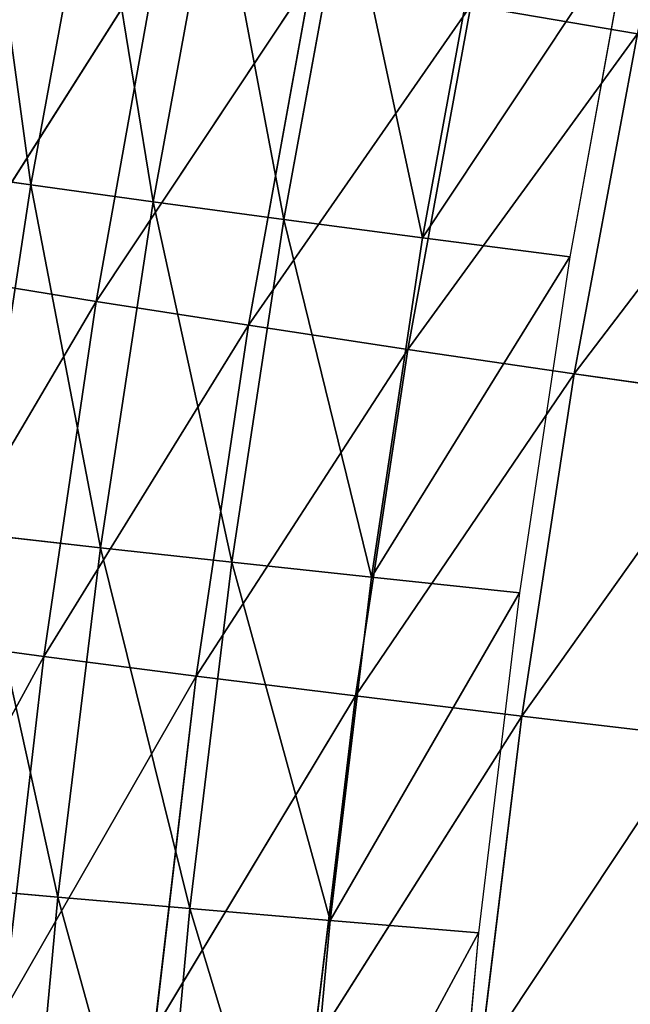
# Model space of a CAD drawing. Extents: x 0 to 605, y 0 to 400.
# Tile 317 of 656: x 16 to 27, y 222 to 239. Entities that reach past the tile are written whole.
import ezdxf

# ---------------------------------------------------------------- set-up
doc = ezdxf.new("R2010")
doc.units = 0
doc.header["$LTSCALE"] = 25.4
doc.layers.get('0').update_dxf_attribs({"linetype": 'CONTINUOUS'})

# ---------------------------------------------------------------- blocks, each defined once
blk = doc.blocks.new('ATLANTA610_-_S_STL')
at = {"color": 0}
for p, q in [((17.914, 97.671, 165.644), (15.449, 101.955, 165.244)), ((15.449, 101.955, 165.244), (18.985, 97.688, 159.667)), ((15.449, 101.955, 165.244), (18.985, 97.688, 159.667)), ((17.914, 97.671, 165.644), (15.449, 101.955, 165.244)), ((13.862, 101.929, 177.474), (17.029, 97.658, 171.668)), ((13.862, 101.929, 177.474), (17.029, 97.658, 171.668)), ((14.564, 101.94, 171.336), (17.914, 97.671, 165.644)), ((14.564, 101.94, 171.336), (17.914, 97.671, 165.644)), ((14.564, 101.94, 171.336), (17.029, 97.658, 171.668)), ((14.564, 101.94, 171.336), (17.029, 97.658, 171.668)), ((16.326, 97.65, 177.735), (17.029, 97.658, 171.668)), ((16.326, 97.65, 177.735), (17.029, 97.658, 171.668)), ((16.326, 97.65, 177.735), (19.612, 93.527, 172.002)), ((16.326, 97.65, 177.735), (19.612, 93.527, 172.002)), ((17.029, 97.658, 171.668), (17.914, 97.671, 165.644)), ((17.029, 97.658, 171.668), (17.914, 97.671, 165.644)), ((17.029, 97.658, 171.668), (20.497, 93.536, 166.048)), ((17.029, 97.658, 171.668), (20.497, 93.536, 166.048)), ((17.029, 97.658, 171.668), (19.612, 93.527, 172.002)), ((17.029, 97.658, 171.668), (19.612, 93.527, 172.002)), ((17.914, 97.671, 165.644), (18.985, 97.688, 159.667)), ((17.914, 97.671, 165.644), (18.985, 97.688, 159.667)), ((20.497, 93.536, 166.048), (17.914, 97.671, 165.644)), ((17.914, 97.671, 165.644), (21.568, 93.55, 160.14)), ((17.914, 97.671, 165.644), (21.568, 93.55, 160.14)), ((20.497, 93.536, 166.048), (17.914, 97.671, 165.644)), ((18.907, 93.525, 177.998), (19.612, 93.527, 172.002)), ((18.907, 93.525, 177.998), (19.612, 93.527, 172.002)), ((18.907, 93.525, 177.998), (22.313, 89.552, 172.34)), ((18.907, 93.525, 177.998), (22.313, 89.552, 172.34)), ((19.612, 93.527, 172.002), (20.497, 93.536, 166.048)), ((19.612, 93.527, 172.002), (20.497, 93.536, 166.048)), ((19.612, 93.527, 172.002), (23.2, 89.555, 166.457)), ((19.612, 93.527, 172.002), (23.2, 89.555, 166.457)), ((19.612, 93.527, 172.002), (22.313, 89.552, 172.34)), ((19.612, 93.527, 172.002), (22.313, 89.552, 172.34)), ((20.497, 93.536, 166.048), (21.568, 93.55, 160.14)), ((20.497, 93.536, 166.048), (21.568, 93.55, 160.14)), ((23.2, 89.555, 166.457), (20.497, 93.536, 166.048)), ((20.497, 93.536, 166.048), (24.27, 89.564, 160.618)), ((20.497, 93.536, 166.048), (24.27, 89.564, 160.618)), ((23.2, 89.555, 166.457), (20.497, 93.536, 166.048)), ((21.604, 89.556, 178.264), (22.313, 89.552, 172.34)), ((21.604, 89.556, 178.264), (22.313, 89.552, 172.34)), ((21.604, 89.556, 178.264), (25.134, 85.735, 172.681)), ((21.604, 89.556, 178.264), (25.134, 85.735, 172.681)), ((22.313, 89.552, 172.34), (23.2, 89.555, 166.457)), ((22.313, 89.552, 172.34), (23.2, 89.555, 166.457)), ((22.313, 89.552, 172.34), (26.024, 85.731, 166.87)), ((22.313, 89.552, 172.34), (26.024, 85.731, 166.87)), ((22.313, 89.552, 172.34), (25.134, 85.735, 172.681)), ((22.313, 89.552, 172.34), (25.134, 85.735, 172.681)), ((23.2, 89.555, 166.457), (24.27, 89.564, 160.618)), ((23.2, 89.555, 166.457), (24.27, 89.564, 160.618)), ((26.024, 85.731, 166.87), (23.2, 89.555, 166.457)), ((23.2, 89.555, 166.457), (27.095, 85.734, 161.102)), ((23.2, 89.555, 166.457), (27.095, 85.734, 161.102)), ((26.024, 85.731, 166.87), (23.2, 89.555, 166.457)), ((24.27, 89.564, 160.618), (27.095, 85.734, 161.102)), ((24.27, 89.564, 160.618), (27.095, 85.734, 161.102)), ((24.42, 85.748, 178.533), (25.134, 85.735, 172.681)), ((24.42, 85.748, 178.533), (25.134, 85.735, 172.681)), ((24.42, 85.748, 178.533), (28.075, 82.079, 173.027)), ((24.42, 85.748, 178.533), (28.075, 82.079, 173.027)), ((25.134, 85.735, 172.681), (26.024, 85.731, 166.87)), ((25.134, 85.735, 172.681), (26.024, 85.731, 166.87)), ((25.134, 85.735, 172.681), (28.969, 82.066, 167.288)), ((25.134, 85.735, 172.681), (28.969, 82.066, 167.288)), ((25.134, 85.735, 172.681), (28.075, 82.079, 173.027)), ((25.134, 85.735, 172.681), (28.075, 82.079, 173.027)), ((26.024, 85.731, 166.87), (27.095, 85.734, 161.102)), ((26.024, 85.731, 166.87), (27.095, 85.734, 161.102)), ((28.969, 82.066, 167.288), (26.024, 85.731, 166.87)), ((26.024, 85.731, 166.87), (30.042, 82.063, 161.592)), ((26.024, 85.731, 166.87), (30.042, 82.063, 161.592)), ((28.969, 82.066, 167.288), (26.024, 85.731, 166.87)), ((14.871, 36.091, 163.387), (16.804, 28.789, 163.664)), ((14.871, 36.091, 163.387), (16.804, 28.789, 163.664)), ((15.174, 28.808, 175.57), (17.267, 21.548, 175.756)), ((15.174, 28.808, 175.57), (17.267, 21.548, 175.756)), ((16.804, 28.789, 163.664), (15.903, 28.798, 169.588)), ((15.903, 28.798, 169.588), (17.988, 21.54, 169.824)), ((16.804, 28.789, 163.664), (15.903, 28.798, 169.588)), ((15.903, 28.798, 169.588), (17.988, 21.54, 169.824)), ((17.881, 28.781, 157.802), (16.804, 28.789, 163.664)), ((16.804, 28.789, 163.664), (18.879, 21.532, 163.952)), ((17.881, 28.781, 157.802), (16.804, 28.789, 163.664)), ((16.804, 28.789, 163.664), (18.879, 21.532, 163.952)), ((17.267, 21.548, 175.756), (16.712, 21.557, 181.745)), ((17.267, 21.548, 175.756), (16.712, 21.557, 181.745)), ((17.988, 21.54, 169.824), (17.267, 21.548, 175.756)), ((17.267, 21.548, 175.756), (19.503, 14.336, 175.949)), ((17.988, 21.54, 169.824), (17.267, 21.548, 175.756)), ((17.267, 21.548, 175.756), (19.503, 14.336, 175.949)), ((18.879, 21.532, 163.952), (17.988, 21.54, 169.824)), ((17.988, 21.54, 169.824), (20.216, 14.33, 170.07)), ((18.879, 21.532, 163.952), (17.988, 21.54, 169.824)), ((17.988, 21.54, 169.824), (20.216, 14.33, 170.07)), ((19.944, 21.525, 158.144), (18.879, 21.532, 163.952)), ((18.879, 21.532, 163.952), (21.096, 14.324, 164.252)), ((19.944, 21.525, 158.144), (18.879, 21.532, 163.952)), ((18.879, 21.532, 163.952), (21.096, 14.324, 164.252)), ((19.503, 14.336, 175.949), (18.955, 14.343, 181.887)), ((19.503, 14.336, 175.949), (18.955, 14.343, 181.887)), ((20.216, 14.33, 170.07), (19.503, 14.336, 175.949)), ((21.882, 7.174, 176.15), (19.503, 14.336, 175.949)), ((20.216, 14.33, 170.07), (19.503, 14.336, 175.949)), ((21.882, 7.174, 176.15), (19.503, 14.336, 175.949)), ((21.096, 14.324, 164.252), (20.216, 14.33, 170.07)), ((22.584, 7.171, 170.325), (20.216, 14.33, 170.07)), ((21.096, 14.324, 164.252), (20.216, 14.33, 170.07)), ((22.584, 7.171, 170.325), (20.216, 14.33, 170.07)), ((22.147, 14.318, 158.5), (21.096, 14.324, 164.252)), ((23.452, 7.167, 164.564), (21.096, 14.324, 164.252)), ((22.147, 14.318, 158.5), (21.096, 14.324, 164.252)), ((23.452, 7.167, 164.564), (21.096, 14.324, 164.252)), ((21.882, 7.174, 176.15), (21.341, 7.178, 182.035)), ((21.882, 7.174, 176.15), (21.341, 7.178, 182.035)), ((22.584, 7.171, 170.325), (21.882, 7.174, 176.15)), ((21.882, 7.174, 176.15), (24.401, 0.066, 176.358)), ((21.882, 7.174, 176.15), (24.401, 0.066, 176.358)), ((22.584, 7.171, 170.325), (21.882, 7.174, 176.15)), ((23.452, 7.167, 164.564), (22.584, 7.171, 170.325)), ((22.584, 7.171, 170.325), (25.093, 0.066, 170.59)), ((22.584, 7.171, 170.325), (25.093, 0.066, 170.59)), ((23.452, 7.167, 164.564), (22.584, 7.171, 170.325)), ((24.49, 7.164, 158.869), (23.452, 7.167, 164.564)), ((23.452, 7.167, 164.564), (25.948, 0.066, 164.887)), ((23.452, 7.167, 164.564), (25.948, 0.066, 164.887)), ((24.49, 7.164, 158.869), (23.452, 7.167, 164.564)), ((24.401, 0.066, 176.358), (23.87, 0.066, 182.188)), ((25.093, 0.066, 170.59), (24.401, 0.066, 176.358)), ((25.948, 0.066, 164.887), (25.093, 0.066, 170.59)), ((26.97, 0.066, 159.252), (25.948, 0.066, 164.887))]:
    blk.add_line(p, q, dxfattribs=at)
mesh = blk.add_polyface(dxfattribs=at)
corners = [(15.449, 101.955, 165.244), (14.564, 101.94, 171.336), (17.914, 97.671, 165.644)]
mesh.append_faces([[corners[k] for k in face] for face in [(0, 1, 2)]], dxfattribs={"color": 0})
mesh = blk.add_polyface(dxfattribs=at)
corners = [(16.522, 101.974, 159.199), (15.449, 101.955, 165.244), (18.985, 97.688, 159.667)]
mesh.append_faces([[corners[k] for k in face] for face in [(0, 1, 2)]], dxfattribs={"color": 0})
mesh = blk.add_polyface(dxfattribs=at)
corners = [(15.449, 101.955, 165.244), (17.914, 97.671, 165.644), (18.985, 97.688, 159.667)]
mesh.append_faces([[corners[k] for k in face] for face in [(0, 1, 2)]], dxfattribs={"color": 0})
mesh = blk.add_polyface(dxfattribs=at)
corners = [(14.564, 101.94, 171.336), (13.862, 101.929, 177.474), (17.029, 97.658, 171.668)]
mesh.append_faces([[corners[k] for k in face] for face in [(0, 1, 2)]], dxfattribs={"color": 0})
mesh = blk.add_polyface(dxfattribs=at)
corners = [(13.862, 101.929, 177.474), (16.326, 97.65, 177.735), (17.029, 97.658, 171.668)]
mesh.append_faces([[corners[k] for k in face] for face in [(0, 1, 2)]], dxfattribs={"color": 0})
mesh = blk.add_polyface(dxfattribs=at)
corners = [(14.564, 101.94, 171.336), (17.029, 97.658, 171.668), (17.914, 97.671, 165.644)]
mesh.append_faces([[corners[k] for k in face] for face in [(0, 1, 2)]], dxfattribs={"color": 0})
mesh = blk.add_polyface(dxfattribs=at)
corners = [(17.029, 97.658, 171.668), (16.326, 97.65, 177.735), (19.612, 93.527, 172.002)]
mesh.append_faces([[corners[k] for k in face] for face in [(0, 1, 2)]], dxfattribs={"color": 0})
mesh = blk.add_polyface(dxfattribs=at)
corners = [(16.326, 97.65, 177.735), (18.907, 93.525, 177.998), (19.612, 93.527, 172.002)]
mesh.append_faces([[corners[k] for k in face] for face in [(0, 1, 2)]], dxfattribs={"color": 0})
mesh = blk.add_polyface(dxfattribs=at)
corners = [(17.914, 97.671, 165.644), (17.029, 97.658, 171.668), (20.497, 93.536, 166.048)]
mesh.append_faces([[corners[k] for k in face] for face in [(0, 1, 2)]], dxfattribs={"color": 0})
mesh = blk.add_polyface(dxfattribs=at)
corners = [(17.029, 97.658, 171.668), (19.612, 93.527, 172.002), (20.497, 93.536, 166.048)]
mesh.append_faces([[corners[k] for k in face] for face in [(0, 1, 2)]], dxfattribs={"color": 0})
mesh = blk.add_polyface(dxfattribs=at)
corners = [(18.985, 97.688, 159.667), (17.914, 97.671, 165.644), (21.568, 93.55, 160.14)]
mesh.append_faces([[corners[k] for k in face] for face in [(0, 1, 2)]], dxfattribs={"color": 0})
mesh = blk.add_polyface(dxfattribs=at)
corners = [(17.914, 97.671, 165.644), (20.497, 93.536, 166.048), (21.568, 93.55, 160.14)]
mesh.append_faces([[corners[k] for k in face] for face in [(0, 1, 2)]], dxfattribs={"color": 0})
mesh = blk.add_polyface(dxfattribs=at)
corners = [(19.612, 93.527, 172.002), (18.907, 93.525, 177.998), (22.313, 89.552, 172.34)]
mesh.append_faces([[corners[k] for k in face] for face in [(0, 1, 2)]], dxfattribs={"color": 0})
mesh = blk.add_polyface(dxfattribs=at)
corners = [(18.907, 93.525, 177.998), (21.604, 89.556, 178.264), (22.313, 89.552, 172.34)]
mesh.append_faces([[corners[k] for k in face] for face in [(0, 1, 2)]], dxfattribs={"color": 0})
mesh = blk.add_polyface(dxfattribs=at)
corners = [(20.497, 93.536, 166.048), (19.612, 93.527, 172.002), (23.2, 89.555, 166.457)]
mesh.append_faces([[corners[k] for k in face] for face in [(0, 1, 2)]], dxfattribs={"color": 0})
mesh = blk.add_polyface(dxfattribs=at)
corners = [(19.612, 93.527, 172.002), (22.313, 89.552, 172.34), (23.2, 89.555, 166.457)]
mesh.append_faces([[corners[k] for k in face] for face in [(0, 1, 2)]], dxfattribs={"color": 0})
mesh = blk.add_polyface(dxfattribs=at)
corners = [(21.568, 93.55, 160.14), (20.497, 93.536, 166.048), (24.27, 89.564, 160.618)]
mesh.append_faces([[corners[k] for k in face] for face in [(0, 1, 2)]], dxfattribs={"color": 0})
mesh = blk.add_polyface(dxfattribs=at)
corners = [(20.497, 93.536, 166.048), (23.2, 89.555, 166.457), (24.27, 89.564, 160.618)]
mesh.append_faces([[corners[k] for k in face] for face in [(0, 1, 2)]], dxfattribs={"color": 0})
mesh = blk.add_polyface(dxfattribs=at)
corners = [(21.604, 89.556, 178.264), (25.134, 85.735, 172.681), (22.313, 89.552, 172.34)]
mesh.append_faces([[corners[k] for k in face] for face in [(0, 1, 2)]], dxfattribs={"color": 0})
mesh = blk.add_polyface(dxfattribs=at)
corners = [(21.604, 89.556, 178.264), (24.42, 85.748, 178.533), (25.134, 85.735, 172.681)]
mesh.append_faces([[corners[k] for k in face] for face in [(0, 1, 2)]], dxfattribs={"color": 0})
mesh = blk.add_polyface(dxfattribs=at)
corners = [(23.2, 89.555, 166.457), (22.313, 89.552, 172.34), (26.024, 85.731, 166.87)]
mesh.append_faces([[corners[k] for k in face] for face in [(0, 1, 2)]], dxfattribs={"color": 0})
mesh = blk.add_polyface(dxfattribs=at)
corners = [(22.313, 89.552, 172.34), (25.134, 85.735, 172.681), (26.024, 85.731, 166.87)]
mesh.append_faces([[corners[k] for k in face] for face in [(0, 1, 2)]], dxfattribs={"color": 0})
mesh = blk.add_polyface(dxfattribs=at)
corners = [(24.27, 89.564, 160.618), (23.2, 89.555, 166.457), (27.095, 85.734, 161.102)]
mesh.append_faces([[corners[k] for k in face] for face in [(0, 1, 2)]], dxfattribs={"color": 0})
mesh = blk.add_polyface(dxfattribs=at)
corners = [(23.2, 89.555, 166.457), (26.024, 85.731, 166.87), (27.095, 85.734, 161.102)]
mesh.append_faces([[corners[k] for k in face] for face in [(0, 1, 2)]], dxfattribs={"color": 0})
mesh = blk.add_polyface(dxfattribs=at)
corners = [(24.27, 89.564, 160.618), (27.095, 85.734, 161.102), (28.351, 85.745, 155.381)]
mesh.append_faces([[corners[k] for k in face] for face in [(0, 1, 2)]], dxfattribs={"color": 0})
mesh = blk.add_polyface(dxfattribs=at)
corners = [(24.42, 85.748, 178.533), (28.075, 82.079, 173.027), (25.134, 85.735, 172.681)]
mesh.append_faces([[corners[k] for k in face] for face in [(0, 1, 2)]], dxfattribs={"color": 0})
mesh = blk.add_polyface(dxfattribs=at)
corners = [(24.42, 85.748, 178.533), (27.354, 82.101, 178.806), (28.075, 82.079, 173.027)]
mesh.append_faces([[corners[k] for k in face] for face in [(0, 1, 2)]], dxfattribs={"color": 0})
mesh = blk.add_polyface(dxfattribs=at)
corners = [(25.134, 85.735, 172.681), (28.969, 82.066, 167.288), (26.024, 85.731, 166.87)]
mesh.append_faces([[corners[k] for k in face] for face in [(0, 1, 2)]], dxfattribs={"color": 0})
mesh = blk.add_polyface(dxfattribs=at)
corners = [(25.134, 85.735, 172.681), (28.075, 82.079, 173.027), (28.969, 82.066, 167.288)]
mesh.append_faces([[corners[k] for k in face] for face in [(0, 1, 2)]], dxfattribs={"color": 0})
mesh = blk.add_polyface(dxfattribs=at)
corners = [(27.095, 85.734, 161.102), (26.024, 85.731, 166.87), (30.042, 82.063, 161.592)]
mesh.append_faces([[corners[k] for k in face] for face in [(0, 1, 2)]], dxfattribs={"color": 0})
mesh = blk.add_polyface(dxfattribs=at)
corners = [(26.024, 85.731, 166.87), (28.969, 82.066, 167.288), (30.042, 82.063, 161.592)]
mesh.append_faces([[corners[k] for k in face] for face in [(0, 1, 2)]], dxfattribs={"color": 0})
mesh = blk.add_polyface(dxfattribs=at)
corners = [(15.903, 28.798, 169.588), (14.871, 36.091, 163.387), (16.804, 28.789, 163.664), (13.961, 36.1, 169.361)]
mesh.append_faces([[corners[k] for k in face] for face in [(0, 1, 2), (1, 0, 3)]], dxfattribs={"vtx0": -1, "color": 0})
mesh = blk.add_polyface(dxfattribs=at)
corners = [(16.804, 28.789, 163.664), (15.96, 36.082, 157.474), (17.881, 28.781, 157.802), (14.871, 36.091, 163.387)]
mesh.append_faces([[corners[k] for k in face] for face in [(0, 1, 2), (1, 0, 3)]], dxfattribs={"vtx0": -1, "color": 0})
mesh = blk.add_polyface(dxfattribs=at)
corners = [(16.712, 21.557, 181.745), (15.174, 28.808, 175.57), (17.267, 21.548, 175.756), (14.613, 28.818, 181.609)]
mesh.append_faces([[corners[k] for k in face] for face in [(0, 1, 2), (1, 0, 3)]], dxfattribs={"vtx0": -1, "color": 0})
mesh = blk.add_polyface(dxfattribs=at)
corners = [(17.267, 21.548, 175.756), (15.903, 28.798, 169.588), (17.988, 21.54, 169.824), (15.174, 28.808, 175.57)]
mesh.append_faces([[corners[k] for k in face] for face in [(0, 1, 2), (1, 0, 3)]], dxfattribs={"vtx0": -1, "color": 0})
mesh = blk.add_polyface(dxfattribs=at)
corners = [(17.988, 21.54, 169.824), (16.804, 28.789, 163.664), (18.879, 21.532, 163.952), (15.903, 28.798, 169.588)]
mesh.append_faces([[corners[k] for k in face] for face in [(0, 1, 2), (1, 0, 3)]], dxfattribs={"vtx0": -1, "color": 0})
mesh = blk.add_polyface(dxfattribs=at)
corners = [(18.879, 21.532, 163.952), (17.881, 28.781, 157.802), (19.944, 21.525, 158.144), (16.804, 28.789, 163.664)]
mesh.append_faces([[corners[k] for k in face] for face in [(0, 1, 2), (1, 0, 3)]], dxfattribs={"vtx0": -1, "color": 0})
mesh = blk.add_polyface(dxfattribs=at)
corners = [(18.955, 14.343, 181.887), (17.267, 21.548, 175.756), (19.503, 14.336, 175.949), (16.712, 21.557, 181.745)]
mesh.append_faces([[corners[k] for k in face] for face in [(0, 1, 2), (1, 0, 3)]], dxfattribs={"vtx0": -1, "color": 0})
mesh = blk.add_polyface(dxfattribs=at)
corners = [(19.503, 14.336, 175.949), (17.988, 21.54, 169.824), (20.216, 14.33, 170.07), (17.267, 21.548, 175.756)]
mesh.append_faces([[corners[k] for k in face] for face in [(0, 1, 2), (1, 0, 3)]], dxfattribs={"vtx0": -1, "color": 0})
mesh = blk.add_polyface(dxfattribs=at)
corners = [(20.216, 14.33, 170.07), (18.879, 21.532, 163.952), (21.096, 14.324, 164.252), (17.988, 21.54, 169.824)]
mesh.append_faces([[corners[k] for k in face] for face in [(0, 1, 2), (1, 0, 3)]], dxfattribs={"vtx0": -1, "color": 0})
mesh = blk.add_polyface(dxfattribs=at)
corners = [(21.096, 14.324, 164.252), (19.944, 21.525, 158.144), (22.147, 14.318, 158.5), (18.879, 21.532, 163.952)]
mesh.append_faces([[corners[k] for k in face] for face in [(0, 1, 2), (1, 0, 3)]], dxfattribs={"vtx0": -1, "color": 0})
mesh = blk.add_polyface(dxfattribs=at)
corners = [(21.341, 7.178, 182.035), (19.503, 14.336, 175.949), (21.882, 7.174, 176.15), (18.955, 14.343, 181.887)]
mesh.append_faces([[corners[k] for k in face] for face in [(0, 1, 2), (1, 0, 3)]], dxfattribs={"vtx0": -1, "color": 0})
mesh = blk.add_polyface(dxfattribs=at)
corners = [(21.882, 7.174, 176.15), (20.216, 14.33, 170.07), (22.584, 7.171, 170.325), (19.503, 14.336, 175.949)]
mesh.append_faces([[corners[k] for k in face] for face in [(0, 1, 2), (1, 0, 3)]], dxfattribs={"vtx0": -1, "color": 0})
mesh = blk.add_polyface(dxfattribs=at)
corners = [(22.584, 7.171, 170.325), (21.096, 14.324, 164.252), (23.452, 7.167, 164.564), (20.216, 14.33, 170.07)]
mesh.append_faces([[corners[k] for k in face] for face in [(0, 1, 2), (1, 0, 3)]], dxfattribs={"vtx0": -1, "color": 0})
mesh = blk.add_polyface(dxfattribs=at)
corners = [(23.452, 7.167, 164.564), (22.147, 14.318, 158.5), (24.49, 7.164, 158.869), (21.096, 14.324, 164.252)]
mesh.append_faces([[corners[k] for k in face] for face in [(0, 1, 2), (1, 0, 3)]], dxfattribs={"vtx0": -1, "color": 0})
mesh = blk.add_polyface(dxfattribs=at)
corners = [(21.341, 7.178, 182.035), (24.401, 0.066, 176.358), (23.87, 0.066, 182.188), (21.882, 7.174, 176.15)]
mesh.append_faces([[corners[k] for k in face] for face in [(0, 1, 2), (1, 0, 3)]], dxfattribs={"vtx0": -1, "color": 0})
mesh = blk.add_polyface(dxfattribs=at)
corners = [(21.882, 7.174, 176.15), (25.093, 0.066, 170.59), (24.401, 0.066, 176.358), (22.584, 7.171, 170.325)]
mesh.append_faces([[corners[k] for k in face] for face in [(0, 1, 2), (1, 0, 3)]], dxfattribs={"vtx0": -1, "color": 0})
mesh = blk.add_polyface(dxfattribs=at)
corners = [(22.584, 7.171, 170.325), (25.948, 0.066, 164.887), (25.093, 0.066, 170.59), (23.452, 7.167, 164.564)]
mesh.append_faces([[corners[k] for k in face] for face in [(0, 1, 2), (1, 0, 3)]], dxfattribs={"vtx0": -1, "color": 0})
mesh = blk.add_polyface(dxfattribs=at)
corners = [(23.452, 7.167, 164.564), (26.97, 0.066, 159.252), (25.948, 0.066, 164.887), (24.49, 7.164, 158.869)]
mesh.append_faces([[corners[k] for k in face] for face in [(0, 1, 2), (1, 0, 3)]], dxfattribs={"vtx0": -1, "color": 0})

msp = doc.modelspace()

# ---------------------------------------------------------------- block references
at = {"color": 254, "extrusion": (0, -1, 5.55112e-17)}
msp.add_blockref('ATLANTA610_-_S_STL', (-0.269, -0.066, -399.883), dxfattribs=at)

doc.saveas('drawing.dxf')
